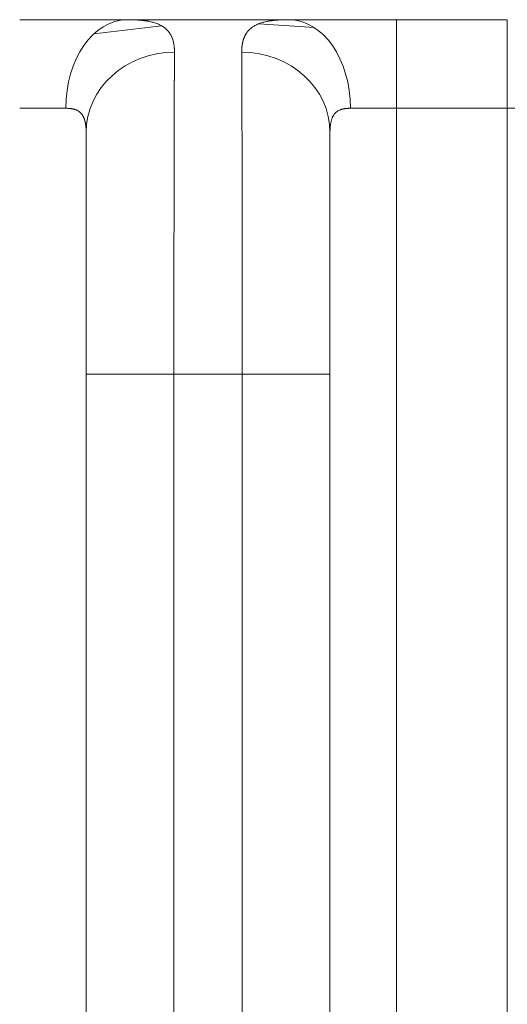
# Model space of a CAD drawing. Header units: millimetres. Extents: x 25069 to 61396, y 8621 to 21558.
# Tile 457 of 656: x 50059 to 50070, y 16199 to 16221. Entities that reach past the tile are written whole.
import ezdxf

# ---------------------------------------------------------------- set-up
doc = ezdxf.new("R2010")
doc.units = ezdxf.units.MM
doc.layers.add('10', color=7, linetype='Continuous')

msp = doc.modelspace()

# ---------------------------------------------------------------- linework, layer by layer
at = {"layer": '10', "color": 7, "linetype": 'Continuous', "lineweight": 15}
for p, q in [((50059.036, 16221.393), (50061.461, 16221.393)), ((50061.461, 16221.393), (50065.112, 16221.393)), ((50065.112, 16221.393), (50067.536, 16221.393)), ((50067.536, 16221.393), (50070.036, 16221.393)), ((50067.536, 16221.393), (50067.536, 16219.393)), ((50070.036, 16221.393), (50070.036, 16219.393)), ((50062.245, 16221.252), (50060.712, 16221.076)), ((50065.68, 16221.218), (50064.429, 16221.301)), ((50060.075, 16219.393), (50059.036, 16219.393)), ((50067.536, 16219.393), (50066.497, 16219.393)), ((50070.036, 16219.393), (50067.536, 16219.393)), ((50067.536, 16219.393), (50067.536, 16125.443)), ((50070.787, 16219.393), (50070.036, 16219.393)), ((50070.036, 16125.443), (50070.036, 16219.393)), ((50060.536, 16122.042), (50060.536, 16218.854)), ((50066.036, 16218.854), (50066.036, 16122.042)), ((50062.516, 16213.393), (50060.536, 16213.393)), ((50060.536, 16121.281), (50060.536, 16213.393)), ((50062.516, 16213.393), (50062.516, 16123.568)), ((50064.056, 16213.393), (50062.516, 16213.393)), ((50064.056, 16213.393), (50066.036, 16213.393)), ((50064.056, 16123.568), (50064.056, 16213.393)), ((50066.036, 16213.393), (50066.036, 16121.281))]:
    msp.add_line(p, q, dxfattribs=at)
for centre, major_axis, ratio, start_param, end_param in [((50061.461, 16219.393), (0, 2), 0.692688, 0, 1.570796), ((50065.112, 16219.393), (0, 2), 0.692688, 4.712389, 6.283185), ((50062.536, 16218.846), (2, 0), 0.908765, 1.575204, 3.141593), ((50064.036, 16218.846), (-2, 0), 0.908765, 3.141593, 4.707981)]:
    msp.add_ellipse(centre, major_axis=major_axis, ratio=ratio, start_param=start_param, end_param=end_param, dxfattribs=at)
for points, knots in [([(50061.461, 16221.393), (50061.467, 16221.393), (50061.48, 16221.393), (50061.498, 16221.393), (50061.517, 16221.393), (50061.535, 16221.393), (50061.554, 16221.392), (50061.572, 16221.392), (50061.59, 16221.391), (50061.608, 16221.391), (50061.625, 16221.39), (50061.643, 16221.389), (50061.66, 16221.389), (50061.678, 16221.388), (50061.695, 16221.387), (50061.712, 16221.386), (50061.728, 16221.384), (50061.745, 16221.383), (50061.761, 16221.382), (50061.778, 16221.38), (50061.794, 16221.379), (50061.81, 16221.377), (50061.826, 16221.375), (50061.841, 16221.373), (50061.857, 16221.371), (50061.872, 16221.369), (50061.888, 16221.367), (50061.903, 16221.364), (50061.918, 16221.362), (50061.932, 16221.359), (50061.976, 16221.351), (50062.045, 16221.335), (50062.132, 16221.307), (50062.211, 16221.272), (50062.265, 16221.241), (50062.299, 16221.216), (50062.317, 16221.202), (50062.334, 16221.188), (50062.351, 16221.173), (50062.366, 16221.157), (50062.381, 16221.141), (50062.396, 16221.123), (50062.409, 16221.106), (50062.422, 16221.087), (50062.434, 16221.068), (50062.446, 16221.049), (50062.456, 16221.028), (50062.466, 16221.007), (50062.475, 16220.985), (50062.484, 16220.962), (50062.492, 16220.939), (50062.499, 16220.915), (50062.505, 16220.89), (50062.51, 16220.865), (50062.515, 16220.838), (50062.519, 16220.811), (50062.522, 16220.783), (50062.525, 16220.754), (50062.526, 16220.725), (50062.527, 16220.695), (50062.527, 16220.674), (50062.527, 16220.663)], [0, 0, 0, 0, 0.008368, 0.016748, 0.025141, 0.033547, 0.041965, 0.050398, 0.058845, 0.067307, 0.075785, 0.084277, 0.092786, 0.101312, 0.109855, 0.118415, 0.126993, 0.13559, 0.144205, 0.15284, 0.161494, 0.170169, 0.178864, 0.18758, 0.196317, 0.205077, 0.213858, 0.222662, 0.23149, 0.24034, 0.249215, 0.310495, 0.372505, 0.435368, 0.499206, 0.517535, 0.535918, 0.554358, 0.572859, 0.591422, 0.61005, 0.628746, 0.647511, 0.66635, 0.685263, 0.704253, 0.723324, 0.742476, 0.761713, 0.781038, 0.800451, 0.819956, 0.839555, 0.859251, 0.879045, 0.898939, 0.918937, 0.939039, 0.959249, 0.979569, 1, 1, 1, 1]), ([(50064.045, 16220.663), (50064.045, 16220.669), (50064.045, 16220.679), (50064.045, 16220.695), (50064.046, 16220.711), (50064.046, 16220.726), (50064.047, 16220.741), (50064.048, 16220.756), (50064.049, 16220.771), (50064.051, 16220.785), (50064.052, 16220.799), (50064.054, 16220.814), (50064.056, 16220.827), (50064.058, 16220.841), (50064.06, 16220.855), (50064.063, 16220.868), (50064.066, 16220.881), (50064.069, 16220.894), (50064.072, 16220.906), (50064.075, 16220.919), (50064.079, 16220.931), (50064.082, 16220.943), (50064.086, 16220.955), (50064.09, 16220.967), (50064.095, 16220.979), (50064.099, 16220.99), (50064.104, 16221.001), (50064.109, 16221.012), (50064.114, 16221.023), (50064.119, 16221.033), (50064.124, 16221.044), (50064.13, 16221.054), (50064.136, 16221.064), (50064.142, 16221.074), (50064.148, 16221.084), (50064.154, 16221.093), (50064.161, 16221.103), (50064.168, 16221.112), (50064.175, 16221.121), (50064.182, 16221.13), (50064.189, 16221.138), (50064.197, 16221.147), (50064.204, 16221.155), (50064.212, 16221.163), (50064.22, 16221.171), (50064.229, 16221.179), (50064.237, 16221.187), (50064.246, 16221.194), (50064.255, 16221.201), (50064.264, 16221.209), (50064.273, 16221.216), (50064.282, 16221.223), (50064.31, 16221.242), (50064.36, 16221.272), (50064.439, 16221.307), (50064.527, 16221.335), (50064.6, 16221.352), (50064.655, 16221.362), (50064.686, 16221.367), (50064.718, 16221.371), (50064.75, 16221.375), (50064.783, 16221.379), (50064.817, 16221.382), (50064.852, 16221.385), (50064.887, 16221.387), (50064.923, 16221.389), (50064.959, 16221.391), (50064.996, 16221.392), (50065.034, 16221.393), (50065.073, 16221.393), (50065.099, 16221.393), (50065.112, 16221.393)], [0, 0, 0, 0, 0.010418, 0.020807, 0.031168, 0.041499, 0.051803, 0.062078, 0.072325, 0.082545, 0.092738, 0.102904, 0.113044, 0.123157, 0.133244, 0.143305, 0.153341, 0.163352, 0.173338, 0.183299, 0.193236, 0.20315, 0.213039, 0.222906, 0.232749, 0.24257, 0.252368, 0.262144, 0.271899, 0.281632, 0.291344, 0.301035, 0.310706, 0.320356, 0.329987, 0.339598, 0.34919, 0.358763, 0.368318, 0.377854, 0.387372, 0.396873, 0.406357, 0.415824, 0.425274, 0.434708, 0.444126, 0.453528, 0.462916, 0.472288, 0.481646, 0.49099, 0.500319, 0.56406, 0.626842, 0.688785, 0.750013, 0.768425, 0.786737, 0.804951, 0.823072, 0.841103, 0.859048, 0.876912, 0.894697, 0.912409, 0.93005, 0.947626, 0.96514, 0.982597, 1, 1, 1, 1]), ([(50062.527, 16220.663), (50062.527, 16220.657), (50062.527, 16220.644), (50062.527, 16220.625), (50062.527, 16220.606), (50062.527, 16220.586), (50062.527, 16220.567), (50062.527, 16220.547), (50062.527, 16220.526), (50062.527, 16220.506), (50062.527, 16220.485), (50062.526, 16220.465), (50062.526, 16220.444), (50062.526, 16220.422), (50062.526, 16220.401), (50062.526, 16220.379), (50062.526, 16220.357), (50062.526, 16220.335), (50062.526, 16220.313), (50062.526, 16220.29), (50062.526, 16220.268), (50062.525, 16220.245), (50062.525, 16220.222), (50062.525, 16220.199), (50062.525, 16220.175), (50062.525, 16220.151), (50062.525, 16220.128), (50062.525, 16220.104), (50062.525, 16220.079), (50062.525, 16220.055), (50062.525, 16220.03), (50062.524, 16220.005), (50062.524, 16219.98), (50062.524, 16219.955), (50062.524, 16219.93), (50062.524, 16219.904), (50062.524, 16219.879), (50062.524, 16219.853), (50062.524, 16219.827), (50062.524, 16219.8), (50062.524, 16219.774), (50062.524, 16219.747), (50062.523, 16219.721), (50062.523, 16219.694), (50062.523, 16219.667), (50062.523, 16219.639), (50062.523, 16219.612), (50062.523, 16219.584), (50062.523, 16219.556), (50062.523, 16219.528), (50062.523, 16219.5), (50062.523, 16219.472), (50062.523, 16219.443), (50062.523, 16219.415), (50062.522, 16219.386), (50062.522, 16219.357), (50062.522, 16219.328), (50062.522, 16219.299), (50062.522, 16219.269), (50062.522, 16219.24), (50062.522, 16219.21), (50062.522, 16219.18), (50062.522, 16219.15), (50062.522, 16219.12), (50062.522, 16219.089), (50062.522, 16219.059), (50062.521, 16219.028), (50062.521, 16218.998), (50062.521, 16218.967), (50062.521, 16218.936), (50062.521, 16218.904), (50062.521, 16218.873), (50062.521, 16218.842), (50062.521, 16218.81), (50062.521, 16218.778), (50062.521, 16218.746), (50062.521, 16218.714), (50062.521, 16218.682), (50062.521, 16218.65), (50062.521, 16218.617), (50062.52, 16218.585), (50062.52, 16218.552), (50062.52, 16218.519), (50062.52, 16218.487), (50062.52, 16218.453), (50062.52, 16218.42), (50062.52, 16218.387), (50062.52, 16218.354), (50062.52, 16218.32), (50062.52, 16218.286), (50062.52, 16218.253), (50062.52, 16218.219), (50062.52, 16218.185), (50062.52, 16218.151), (50062.52, 16218.116), (50062.519, 16218.082), (50062.519, 16218.048), (50062.519, 16218.013), (50062.519, 16217.978), (50062.519, 16217.944), (50062.519, 16217.909), (50062.519, 16217.874), (50062.519, 16217.839), (50062.519, 16217.804), (50062.519, 16217.768), (50062.519, 16217.733), (50062.519, 16217.697), (50062.519, 16217.662), (50062.519, 16217.626), (50062.519, 16217.591), (50062.519, 16217.555), (50062.519, 16217.519), (50062.519, 16217.483), (50062.518, 16217.447), (50062.518, 16217.41), (50062.518, 16217.374), (50062.518, 16217.338), (50062.518, 16217.301), (50062.518, 16217.265), (50062.518, 16217.228), (50062.518, 16217.191), (50062.518, 16217.155), (50062.518, 16217.118), (50062.518, 16217.081), (50062.518, 16217.044), (50062.518, 16217.007), (50062.518, 16216.97), (50062.518, 16216.932), (50062.518, 16216.895), (50062.518, 16216.858), (50062.518, 16216.82), (50062.518, 16216.783), (50062.518, 16216.745), (50062.518, 16216.708), (50062.518, 16216.67), (50062.518, 16216.632), (50062.517, 16216.594), (50062.517, 16216.556), (50062.517, 16216.518), (50062.517, 16216.48), (50062.517, 16216.442), (50062.517, 16216.404), (50062.517, 16216.366), (50062.517, 16216.328), (50062.517, 16216.29), (50062.517, 16216.251), (50062.517, 16216.213), (50062.517, 16216.175), (50062.517, 16216.136), (50062.517, 16216.098), (50062.517, 16216.059), (50062.517, 16216.02), (50062.517, 16215.982), (50062.517, 16215.943), (50062.517, 16215.904), (50062.517, 16215.866), (50062.517, 16215.827), (50062.517, 16215.788), (50062.517, 16215.749), (50062.517, 16215.71), (50062.517, 16215.671), (50062.517, 16215.632), (50062.517, 16215.593), (50062.517, 16215.554), (50062.517, 16215.515), (50062.517, 16215.476), (50062.517, 16215.437), (50062.517, 16215.398), (50062.517, 16215.359), (50062.517, 16215.32), (50062.517, 16215.28), (50062.517, 16215.241), (50062.517, 16215.202), (50062.516, 16215.163), (50062.516, 16215.123), (50062.516, 16215.084), (50062.516, 16215.045), (50062.516, 16215.005), (50062.516, 16214.966), (50062.516, 16214.927), (50062.516, 16214.887), (50062.516, 16214.848), (50062.516, 16214.809), (50062.516, 16214.769), (50062.516, 16214.73), (50062.516, 16214.69), (50062.516, 16214.651), (50062.516, 16214.612), (50062.516, 16214.572), (50062.516, 16214.533), (50062.516, 16214.493), (50062.516, 16214.454), (50062.516, 16214.414), (50062.516, 16214.375), (50062.516, 16214.336), (50062.516, 16214.296), (50062.516, 16214.257), (50062.516, 16214.217), (50062.516, 16214.178), (50062.516, 16214.139), (50062.516, 16214.099), (50062.516, 16214.06), (50062.516, 16214.021), (50062.516, 16213.981), (50062.516, 16213.942), (50062.516, 16213.903), (50062.516, 16213.863), (50062.516, 16213.824), (50062.516, 16213.785), (50062.516, 16213.745), (50062.516, 16213.706), (50062.516, 16213.667), (50062.516, 16213.628), (50062.516, 16213.589), (50062.516, 16213.55), (50062.516, 16213.51), (50062.516, 16213.471), (50062.516, 16213.432), (50062.516, 16213.406), (50062.516, 16213.393)], [0, 0, 0, 0, 0.004938, 0.009872, 0.014804, 0.019733, 0.024658, 0.029581, 0.0345, 0.039417, 0.04433, 0.04924, 0.054147, 0.059052, 0.063953, 0.068851, 0.073746, 0.078638, 0.083527, 0.088413, 0.093296, 0.098175, 0.103052, 0.107926, 0.112796, 0.117664, 0.122528, 0.12739, 0.132248, 0.137104, 0.141956, 0.146805, 0.151652, 0.156495, 0.161335, 0.166172, 0.171006, 0.175837, 0.180665, 0.18549, 0.190312, 0.19513, 0.199946, 0.204759, 0.209568, 0.214375, 0.219178, 0.223979, 0.228776, 0.233571, 0.238362, 0.24315, 0.247935, 0.252718, 0.257497, 0.262273, 0.267046, 0.271816, 0.276583, 0.281347, 0.286107, 0.290865, 0.29562, 0.300371, 0.30512, 0.309866, 0.314608, 0.319348, 0.324084, 0.328817, 0.333548, 0.338275, 0.342999, 0.34772, 0.352438, 0.357153, 0.361865, 0.366574, 0.37128, 0.375983, 0.380683, 0.38538, 0.390073, 0.394764, 0.399452, 0.404136, 0.408818, 0.413496, 0.418171, 0.422844, 0.427513, 0.432179, 0.436843, 0.441503, 0.44616, 0.450814, 0.455465, 0.460113, 0.464758, 0.4694, 0.474038, 0.478674, 0.483307, 0.487936, 0.492563, 0.497186, 0.501807, 0.506424, 0.511039, 0.51565, 0.520258, 0.524864, 0.529466, 0.534065, 0.538661, 0.543254, 0.547844, 0.552431, 0.557015, 0.561596, 0.566174, 0.570748, 0.57532, 0.579889, 0.584454, 0.589017, 0.593576, 0.598133, 0.602686, 0.607236, 0.611784, 0.616328, 0.620869, 0.625407, 0.629942, 0.634474, 0.639003, 0.643529, 0.648052, 0.652572, 0.657089, 0.661602, 0.666113, 0.670621, 0.675125, 0.679627, 0.684125, 0.688621, 0.693113, 0.697602, 0.702089, 0.706572, 0.711052, 0.715529, 0.720003, 0.724474, 0.728942, 0.733407, 0.737869, 0.742328, 0.746784, 0.751236, 0.755686, 0.760133, 0.764576, 0.769017, 0.773454, 0.777889, 0.78232, 0.786748, 0.791174, 0.795596, 0.800015, 0.804431, 0.808844, 0.813254, 0.817661, 0.822065, 0.826466, 0.830864, 0.835259, 0.83965, 0.844039, 0.848425, 0.852807, 0.857187, 0.861563, 0.865937, 0.870307, 0.874674, 0.879039, 0.8834, 0.887758, 0.892113, 0.896465, 0.900814, 0.90516, 0.909503, 0.913843, 0.91818, 0.922514, 0.926844, 0.931172, 0.935497, 0.939818, 0.944137, 0.948452, 0.952765, 0.957074, 0.96138, 0.965684, 0.969984, 0.974281, 0.978575, 0.982866, 0.987154, 0.991439, 0.995721, 1, 1, 1, 1]), ([(50064.056, 16213.393), (50064.056, 16213.409), (50064.056, 16213.439), (50064.056, 16213.485), (50064.056, 16213.532), (50064.056, 16213.578), (50064.056, 16213.624), (50064.056, 16213.67), (50064.056, 16213.716), (50064.056, 16213.763), (50064.056, 16213.809), (50064.056, 16213.855), (50064.056, 16213.901), (50064.056, 16213.948), (50064.056, 16213.994), (50064.056, 16214.041), (50064.056, 16214.087), (50064.056, 16214.133), (50064.056, 16214.18), (50064.056, 16214.226), (50064.056, 16214.273), (50064.056, 16214.319), (50064.056, 16214.366), (50064.056, 16214.412), (50064.056, 16214.459), (50064.056, 16214.505), (50064.056, 16214.552), (50064.056, 16214.598), (50064.056, 16214.645), (50064.056, 16214.691), (50064.056, 16214.738), (50064.056, 16214.784), (50064.056, 16214.831), (50064.056, 16214.877), (50064.056, 16214.923), (50064.056, 16214.97), (50064.056, 16215.016), (50064.056, 16215.063), (50064.056, 16215.109), (50064.056, 16215.155), (50064.056, 16215.202), (50064.056, 16215.248), (50064.056, 16215.294), (50064.056, 16215.34), (50064.056, 16215.387), (50064.056, 16215.433), (50064.056, 16215.479), (50064.056, 16215.525), (50064.056, 16215.571), (50064.056, 16215.617), (50064.056, 16215.663), (50064.056, 16215.709), (50064.056, 16215.755), (50064.056, 16215.801), (50064.056, 16215.846), (50064.056, 16215.892), (50064.056, 16215.938), (50064.056, 16215.983), (50064.056, 16216.029), (50064.055, 16216.075), (50064.055, 16216.12), (50064.055, 16216.165), (50064.055, 16216.211), (50064.055, 16216.256), (50064.055, 16216.301), (50064.055, 16216.346), (50064.055, 16216.391), (50064.055, 16216.436), (50064.055, 16216.481), (50064.055, 16216.526), (50064.055, 16216.571), (50064.055, 16216.615), (50064.055, 16216.66), (50064.055, 16216.704), (50064.055, 16216.749), (50064.055, 16216.793), (50064.055, 16216.837), (50064.055, 16216.881), (50064.055, 16216.925), (50064.055, 16216.969), (50064.055, 16217.013), (50064.055, 16217.057), (50064.054, 16217.1), (50064.054, 16217.144), (50064.054, 16217.187), (50064.054, 16217.23), (50064.054, 16217.274), (50064.054, 16217.317), (50064.054, 16217.36), (50064.054, 16217.403), (50064.054, 16217.445), (50064.054, 16217.488), (50064.054, 16217.53), (50064.054, 16217.573), (50064.054, 16217.615), (50064.054, 16217.657), (50064.054, 16217.699), (50064.054, 16217.741), (50064.054, 16217.782), (50064.053, 16217.824), (50064.053, 16217.865), (50064.053, 16217.907), (50064.053, 16217.948), (50064.053, 16217.989), (50064.053, 16218.029), (50064.053, 16218.07), (50064.053, 16218.111), (50064.053, 16218.151), (50064.053, 16218.191), (50064.053, 16218.231), (50064.053, 16218.271), (50064.053, 16218.311), (50064.053, 16218.351), (50064.052, 16218.39), (50064.052, 16218.429), (50064.052, 16218.468), (50064.052, 16218.507), (50064.052, 16218.546), (50064.052, 16218.584), (50064.052, 16218.623), (50064.052, 16218.661), (50064.052, 16218.699), (50064.052, 16218.737), (50064.052, 16218.774), (50064.052, 16218.812), (50064.052, 16218.849), (50064.051, 16218.886), (50064.051, 16218.923), (50064.051, 16218.96), (50064.051, 16218.996), (50064.051, 16219.033), (50064.051, 16219.069), (50064.051, 16219.105), (50064.051, 16219.14), (50064.051, 16219.176), (50064.051, 16219.211), (50064.05, 16219.246), (50064.05, 16219.281), (50064.05, 16219.315), (50064.05, 16219.35), (50064.05, 16219.384), (50064.05, 16219.418), (50064.05, 16219.452), (50064.05, 16219.485), (50064.05, 16219.518), (50064.05, 16219.551), (50064.05, 16219.584), (50064.049, 16219.617), (50064.049, 16219.649), (50064.049, 16219.681), (50064.049, 16219.713), (50064.049, 16219.745), (50064.049, 16219.776), (50064.049, 16219.807), (50064.049, 16219.838), (50064.049, 16219.869), (50064.048, 16219.899), (50064.048, 16219.929), (50064.048, 16219.959), (50064.048, 16219.989), (50064.048, 16220.018), (50064.048, 16220.047), (50064.048, 16220.076), (50064.048, 16220.105), (50064.048, 16220.133), (50064.047, 16220.161), (50064.047, 16220.189), (50064.047, 16220.217), (50064.047, 16220.244), (50064.047, 16220.271), (50064.047, 16220.297), (50064.047, 16220.324), (50064.047, 16220.35), (50064.047, 16220.376), (50064.046, 16220.401), (50064.046, 16220.427), (50064.046, 16220.452), (50064.046, 16220.476), (50064.046, 16220.501), (50064.046, 16220.525), (50064.046, 16220.549), (50064.046, 16220.572), (50064.045, 16220.595), (50064.045, 16220.618), (50064.045, 16220.641), (50064.045, 16220.656), (50064.045, 16220.663)], [0, 0, 0, 0, 0.005047, 0.010097, 0.015153, 0.020212, 0.025275, 0.030343, 0.035415, 0.040492, 0.045572, 0.050657, 0.055746, 0.060839, 0.065937, 0.071039, 0.076145, 0.081255, 0.086369, 0.091488, 0.096611, 0.101738, 0.10687, 0.112005, 0.117145, 0.122289, 0.127438, 0.13259, 0.137747, 0.142908, 0.148074, 0.153243, 0.158417, 0.163595, 0.168778, 0.173964, 0.179155, 0.18435, 0.18955, 0.194753, 0.199961, 0.205173, 0.210389, 0.21561, 0.220835, 0.226064, 0.231297, 0.236534, 0.241776, 0.247022, 0.252272, 0.257527, 0.262786, 0.268048, 0.273316, 0.278587, 0.283863, 0.289143, 0.294427, 0.299715, 0.305008, 0.310305, 0.315606, 0.320911, 0.326221, 0.331535, 0.336853, 0.342175, 0.347502, 0.352833, 0.358168, 0.363507, 0.368851, 0.374198, 0.37955, 0.384907, 0.390267, 0.395632, 0.401001, 0.406374, 0.411752, 0.417134, 0.42252, 0.42791, 0.433304, 0.438703, 0.444106, 0.449513, 0.454925, 0.46034, 0.46576, 0.471184, 0.476613, 0.482045, 0.487482, 0.492923, 0.498369, 0.503818, 0.509272, 0.51473, 0.520193, 0.525659, 0.53113, 0.536605, 0.542085, 0.547568, 0.553056, 0.558548, 0.564044, 0.569545, 0.57505, 0.580559, 0.586072, 0.591589, 0.597111, 0.602637, 0.608167, 0.613702, 0.61924, 0.624783, 0.630331, 0.635882, 0.641438, 0.646998, 0.652562, 0.65813, 0.663703, 0.66928, 0.674861, 0.680446, 0.686036, 0.69163, 0.697228, 0.70283, 0.708437, 0.714048, 0.719663, 0.725282, 0.730906, 0.736534, 0.742166, 0.747802, 0.753443, 0.759087, 0.764736, 0.77039, 0.776047, 0.781709, 0.787375, 0.793045, 0.79872, 0.804398, 0.810081, 0.815769, 0.82146, 0.827156, 0.832856, 0.83856, 0.844268, 0.849981, 0.855698, 0.861419, 0.867145, 0.872874, 0.878608, 0.884346, 0.890089, 0.895835, 0.901586, 0.907341, 0.913101, 0.918864, 0.924632, 0.930404, 0.93618, 0.941961, 0.947746, 0.953535, 0.959328, 0.965126, 0.970927, 0.976733, 0.982544, 0.988358, 0.994177, 1, 1, 1, 1]), ([(50060.536, 16218.846), (50060.536, 16218.851), (50060.536, 16218.862), (50060.536, 16218.877), (50060.536, 16218.893), (50060.535, 16218.908), (50060.534, 16218.923), (50060.534, 16218.937), (50060.533, 16218.952), (50060.531, 16218.966), (50060.53, 16218.98), (50060.529, 16218.994), (50060.527, 16219.007), (50060.525, 16219.02), (50060.523, 16219.033), (50060.521, 16219.046), (50060.519, 16219.058), (50060.517, 16219.071), (50060.514, 16219.083), (50060.511, 16219.094), (50060.508, 16219.106), (50060.505, 16219.117), (50060.502, 16219.128), (50060.499, 16219.139), (50060.495, 16219.15), (50060.491, 16219.16), (50060.488, 16219.17), (50060.484, 16219.18), (50060.479, 16219.19), (50060.475, 16219.199), (50060.47, 16219.208), (50060.466, 16219.217), (50060.461, 16219.226), (50060.456, 16219.234), (50060.45, 16219.242), (50060.445, 16219.25), (50060.432, 16219.267), (50060.41, 16219.293), (50060.376, 16219.322), (50060.336, 16219.346), (50060.302, 16219.36), (50060.276, 16219.369), (50060.259, 16219.374), (50060.242, 16219.378), (50060.224, 16219.381), (50060.205, 16219.385), (50060.186, 16219.387), (50060.165, 16219.389), (50060.144, 16219.391), (50060.122, 16219.392), (50060.099, 16219.393), (50060.083, 16219.393), (50060.075, 16219.393)], [0, 0, 0, 0, 0.015897, 0.031684, 0.047362, 0.062931, 0.078393, 0.093749, 0.109002, 0.124151, 0.139199, 0.154147, 0.168996, 0.183747, 0.198403, 0.212965, 0.227435, 0.241813, 0.256102, 0.270303, 0.284418, 0.298449, 0.312398, 0.326265, 0.340053, 0.353765, 0.367401, 0.380964, 0.394455, 0.407877, 0.421231, 0.43452, 0.447745, 0.46091, 0.474015, 0.487063, 0.500056, 0.562591, 0.625157, 0.688001, 0.751366, 0.772332, 0.793604, 0.815189, 0.837095, 0.859329, 0.881899, 0.90481, 0.92807, 0.951684, 0.975659, 1, 1, 1, 1]), ([(50066.497, 16219.393), (50066.493, 16219.393), (50066.484, 16219.393), (50066.471, 16219.393), (50066.458, 16219.393), (50066.446, 16219.392), (50066.434, 16219.391), (50066.422, 16219.391), (50066.41, 16219.39), (50066.399, 16219.389), (50066.387, 16219.387), (50066.376, 16219.386), (50066.366, 16219.384), (50066.355, 16219.383), (50066.345, 16219.381), (50066.335, 16219.379), (50066.326, 16219.376), (50066.316, 16219.374), (50066.307, 16219.372), (50066.298, 16219.369), (50066.289, 16219.366), (50066.268, 16219.359), (50066.236, 16219.345), (50066.196, 16219.321), (50066.162, 16219.292), (50066.138, 16219.265), (50066.122, 16219.242), (50066.111, 16219.225), (50066.101, 16219.207), (50066.092, 16219.187), (50066.084, 16219.167), (50066.076, 16219.146), (50066.069, 16219.124), (50066.063, 16219.101), (50066.057, 16219.076), (50066.052, 16219.051), (50066.048, 16219.025), (50066.044, 16218.998), (50066.041, 16218.969), (50066.039, 16218.94), (50066.037, 16218.91), (50066.036, 16218.878), (50066.036, 16218.857), (50066.036, 16218.846)], [0, 0, 0, 0, 0.013493, 0.026874, 0.040145, 0.053306, 0.066359, 0.079304, 0.092142, 0.104874, 0.117502, 0.130026, 0.142448, 0.154769, 0.166989, 0.179111, 0.191135, 0.203062, 0.214895, 0.226633, 0.23828, 0.249835, 0.312847, 0.375382, 0.437681, 0.499987, 0.526786, 0.553829, 0.581133, 0.608717, 0.636599, 0.664796, 0.693323, 0.722196, 0.751432, 0.781045, 0.811048, 0.841455, 0.872281, 0.903536, 0.935233, 0.967384, 1, 1, 1, 1]), ([(50060.536, 16213.393), (50060.536, 16213.677), (50060.536, 16213.963), (50060.536, 16214.531), (50060.536, 16214.81), (50060.536, 16215.354), (50060.536, 16215.62), (50060.536, 16216.141), (50060.536, 16216.394), (50060.536, 16216.873), (50060.536, 16217.1), (50060.536, 16217.531), (50060.536, 16217.736), (50060.536, 16218.297), (50060.536, 16218.606), (50060.536, 16218.846)], [0, 0, 0, 0, 0.125, 0.125, 0.25, 0.25, 0.375, 0.375, 0.5, 0.5, 0.625, 0.625, 0.75, 0.75, 1, 1, 1, 1]), ([(50066.036, 16218.846), (50066.036, 16218.606), (50066.036, 16218.297), (50066.036, 16217.736), (50066.036, 16217.531), (50066.036, 16217.1), (50066.036, 16216.873), (50066.036, 16216.394), (50066.036, 16216.141), (50066.036, 16215.62), (50066.036, 16215.354), (50066.036, 16214.81), (50066.036, 16214.531), (50066.036, 16213.963), (50066.036, 16213.677), (50066.036, 16213.393)], [0, 0, 0, 0, 0.25, 0.25, 0.375, 0.375, 0.5, 0.5, 0.625, 0.625, 0.75, 0.75, 0.875, 0.875, 1, 1, 1, 1])]:
    msp.add_open_spline(points, degree=3, knots=knots, dxfattribs=at)

doc.saveas('drawing.dxf')
